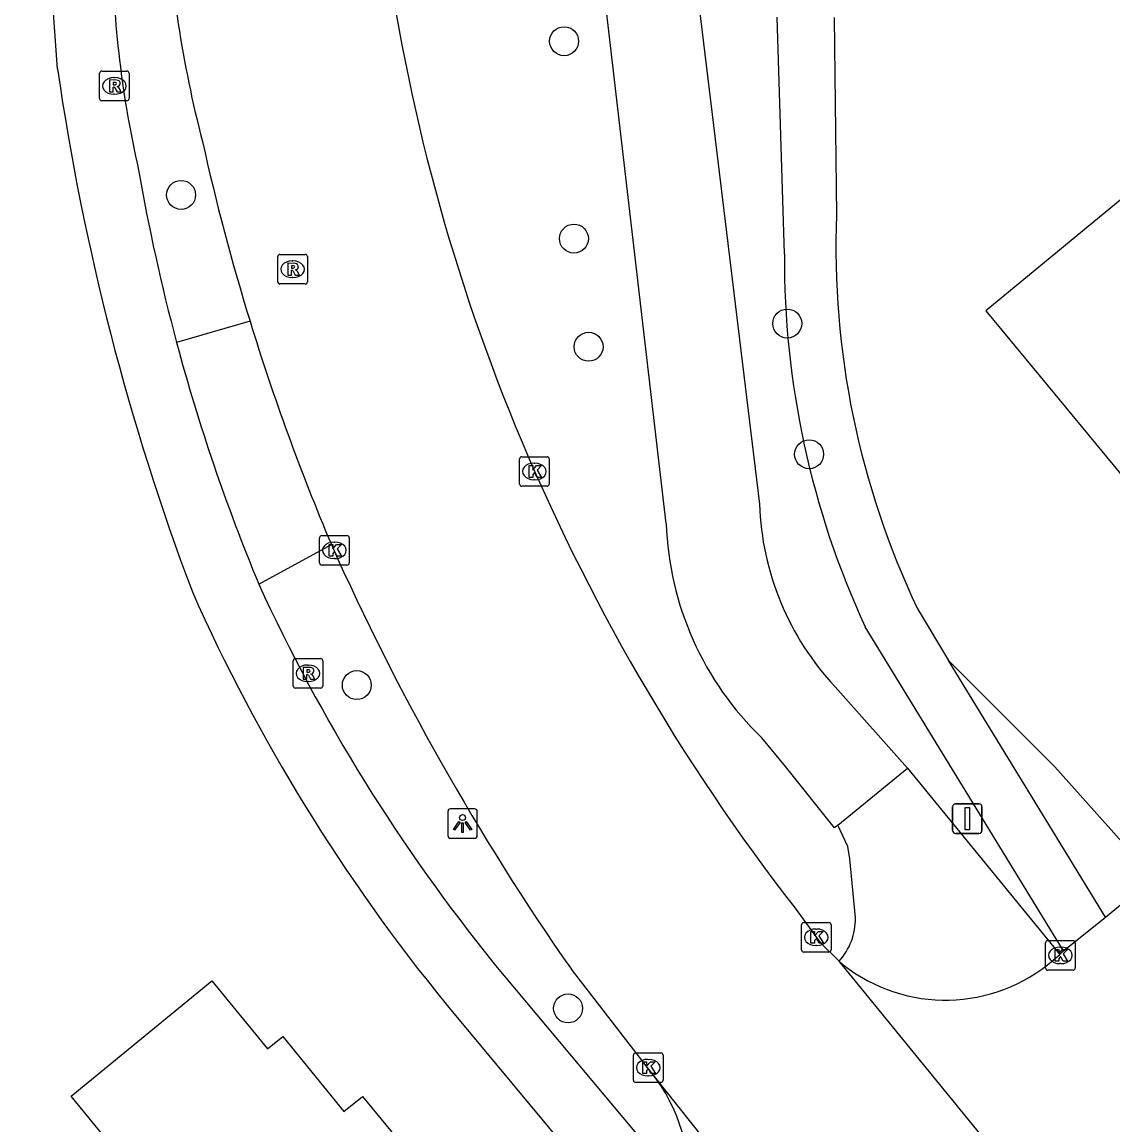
# Model space of a CAD drawing. Extents: x 157321 to 158827, y 386650 to 388532.
# Drawn here: x 157916.06 to 157952.92, y 387350.13 to 387387.41 of the extents above; entities that cross this region are included whole.
import ezdxf

# ---------------------------------------------------------------- set-up
doc = ezdxf.new("R2010")
doc.units = 0
for name, color, linetype in [('IMGEO_Boom', 7, 'Continuous'), ('IMGEO_Fietspad_gesloten', 7, 'Continuous'), ('IMGEO_Fietspad_open', 7, 'Continuous'), ('IMGEO_Groenvoorziening', 7, 'Continuous'), ('IMGEO_Kolk', 7, 'Continuous'), ('IMGEO_Lichtpunt', 7, 'Continuous'), ('IMGEO_Muur', 7, 'Continuous'), ('IMGEO_Pand', 7, 'Continuous'), ('IMGEO_Rijbaan_lokaal_gesloten', 7, 'Continuous'), ('IMGEO_Rioolput', 7, 'Continuous'), ('IMGEO_Verkeersbordpaal', 7, 'Continuous'), ('IMGEO_Voetpad_open', 7, 'Continuous')]:
    doc.layers.add(name, color=color, linetype=linetype)

msp = doc.modelspace()

# ---------------------------------------------------------------- linework, layer by layer
at = {"layer": 'IMGEO_Boom'}
for centre in [(157934.373, 387386.758), (157921.428, 387381.562), (157934.706, 387380.085), (157941.914, 387377.216), (157935.203, 387376.432), (157942.653, 387372.799), (157927.368, 387364.998), (157934.507, 387354.074)]:
    msp.add_circle(centre, 0.489, dxfattribs=at)
at = {"layer": 'IMGEO_Fietspad_gesloten'}
for points in [[(157937.827, 387370.459), (157935.099, 387393.881), (157934.067, 387405.116), (157933.899, 387410.555), (157933.889, 387418.954)], [(157937.064, 387413.949), (157937.018, 387408.497), (157938.111, 387394.674), (157940.975, 387371.11)], [(157943.528, 387364.941), (157945.975, 387362.194)], [(157943.618, 387360.261), (157943.513, 387360.18), (157941.855, 387362.251), (157941.058, 387363.212)], [(157943.618, 387360.261), (157945.975, 387362.194)]]:
    msp.add_lwpolyline(points, dxfattribs=at)
for centre, radius, start, end in [((157950.507, 387371.442), 9.538, 181.9943, 222.9695), ((157948.356, 387370.81), 10.535, 181.9067, 226.1518)]:
    msp.add_arc(centre, radius, start, end, dxfattribs=at)
at = {"layer": 'IMGEO_Fietspad_open'}
for points in [[(157945.975, 387362.194), (157951.122, 387355.897)], [(157944.217, 387357.129), (157944.034, 387359.123), (157943.967, 387359.545), (157943.618, 387360.261)]]:
    msp.add_lwpolyline(points, dxfattribs=at)
msp.add_arc((157942.103, 387357.09), 2.114, 317.5807, 1.0589, dxfattribs=at)
at = {"layer": 'IMGEO_Groenvoorziening'}
msp.add_lwpolyline([(157947.364, 387365.834), (157950.961, 387362.236), (157953.23, 387359.69)], dxfattribs=at)
at = {"layer": 'IMGEO_Kolk'}
for p, q in [((157932.869, 387371.791), (157932.869, 387372.643)), ((157932.944, 387372.717), (157933.796, 387372.717)), ((157933.87, 387372.643), (157933.87, 387371.791)), ((157933.357, 387372.497), (157933.382, 387372.497)), ((157933.38, 387371.937), (157933.355, 387371.937)), ((157933.796, 387371.717), (157932.944, 387371.717)), ((157926.109, 387369.126), (157926.109, 387369.978)), ((157926.184, 387370.052), (157927.036, 387370.052)), ((157927.11, 387369.978), (157927.11, 387369.126)), ((157926.597, 387369.832), (157926.622, 387369.832)), ((157926.62, 387369.272), (157926.595, 387369.272)), ((157927.036, 387369.052), (157926.184, 387369.052)), ((157942.395, 387356.049), (157942.395, 387356.901)), ((157942.47, 387356.975), (157943.322, 387356.975)), ((157943.396, 387356.901), (157943.396, 387356.049)), ((157942.883, 387356.755), (157942.908, 387356.755)), ((157942.906, 387356.195), (157942.881, 387356.195)), ((157950.645, 387355.438), (157950.645, 387356.29)), ((157950.72, 387356.364), (157951.572, 387356.364)), ((157951.646, 387356.29), (157951.646, 387355.438)), ((157943.322, 387355.975), (157942.47, 387355.975)), ((157951.133, 387356.144), (157951.158, 387356.144)), ((157951.156, 387355.584), (157951.131, 387355.584)), ((157951.572, 387355.364), (157950.72, 387355.364)), ((157936.716, 387351.644), (157936.716, 387352.496)), ((157936.791, 387352.57), (157937.643, 387352.57)), ((157937.717, 387352.496), (157937.717, 387351.644)), ((157937.204, 387352.35), (157937.229, 387352.35)), ((157937.227, 387351.79), (157937.202, 387351.79)), ((157937.643, 387351.57), (157936.791, 387351.57))]:
    msp.add_line(p, q, dxfattribs=at)
for points in [[(157932.869, 387371.791), (157932.869, 387372.643)], [(157932.944, 387372.717), (157933.796, 387372.717)], [(157933.87, 387372.643), (157933.87, 387371.791)], [(157933.19, 387372.417), (157933.313, 387372.417), (157933.313, 387372.266), (157933.443, 387372.417), (157933.607, 387372.417), (157933.461, 387372.266), (157933.614, 387372.017), (157933.462, 387372.017), (157933.377, 387372.181), (157933.313, 387372.114), (157933.313, 387372.017), (157933.19, 387372.017), (157933.19, 387372.417)], [(157933.796, 387371.717), (157932.944, 387371.717)], [(157926.109, 387369.126), (157926.109, 387369.978)], [(157926.184, 387370.052), (157927.036, 387370.052)], [(157927.11, 387369.978), (157927.11, 387369.126)], [(157926.43, 387369.752), (157926.553, 387369.752), (157926.553, 387369.601), (157926.683, 387369.752), (157926.847, 387369.752), (157926.701, 387369.601), (157926.854, 387369.352), (157926.702, 387369.352), (157926.617, 387369.516), (157926.553, 387369.449), (157926.553, 387369.352), (157926.43, 387369.352), (157926.43, 387369.752)], [(157927.036, 387369.052), (157926.184, 387369.052)], [(157942.395, 387356.049), (157942.395, 387356.901)], [(157942.47, 387356.975), (157943.322, 387356.975)], [(157943.396, 387356.901), (157943.396, 387356.049)], [(157942.716, 387356.675), (157942.839, 387356.675), (157942.839, 387356.524), (157942.969, 387356.675), (157943.133, 387356.675), (157942.987, 387356.524), (157943.14, 387356.275), (157942.988, 387356.275), (157942.903, 387356.439), (157942.839, 387356.372), (157942.839, 387356.275), (157942.716, 387356.275), (157942.716, 387356.675)], [(157950.645, 387355.438), (157950.645, 387356.29)], [(157950.72, 387356.364), (157951.572, 387356.364)], [(157951.646, 387356.29), (157951.646, 387355.438)], [(157943.322, 387355.975), (157942.47, 387355.975)], [(157950.966, 387356.064), (157951.089, 387356.064), (157951.089, 387355.913), (157951.219, 387356.064), (157951.383, 387356.064), (157951.237, 387355.913), (157951.39, 387355.664), (157951.238, 387355.664), (157951.153, 387355.828), (157951.089, 387355.761), (157951.089, 387355.664), (157950.966, 387355.664), (157950.966, 387356.064)], [(157951.572, 387355.364), (157950.72, 387355.364)], [(157936.716, 387351.644), (157936.716, 387352.496)], [(157936.791, 387352.57), (157937.643, 387352.57)], [(157937.717, 387352.496), (157937.717, 387351.644)], [(157937.037, 387352.27), (157937.16, 387352.27), (157937.16, 387352.119), (157937.29, 387352.27), (157937.454, 387352.27), (157937.308, 387352.119), (157937.461, 387351.87), (157937.309, 387351.87), (157937.224, 387352.034), (157937.16, 387351.967), (157937.16, 387351.87), (157937.037, 387351.87), (157937.037, 387352.27)], [(157937.643, 387351.57), (157936.791, 387351.57)]]:
    msp.add_lwpolyline(points, dxfattribs=at)
for centre, start, end in [((157932.946, 387372.641), 91.552, 178.448), ((157932.946, 387372.641), 91.552, 178.448), ((157933.794, 387372.641), 1.552, 88.448), ((157933.794, 387372.641), 1.552, 88.448), ((157932.946, 387371.793), 181.552, 268.448), ((157932.946, 387371.793), 181.552, 268.448), ((157933.794, 387371.793), 271.552, 358.448), ((157933.794, 387371.793), 271.552, 358.448), ((157926.186, 387369.976), 91.552, 178.448), ((157926.186, 387369.976), 91.552, 178.448), ((157927.034, 387369.976), 1.552, 88.448), ((157927.034, 387369.976), 1.552, 88.448), ((157926.186, 387369.128), 181.552, 268.448), ((157926.186, 387369.128), 181.552, 268.448), ((157927.034, 387369.128), 271.552, 358.448), ((157927.034, 387369.128), 271.552, 358.448), ((157942.472, 387356.899), 91.552, 178.448), ((157942.472, 387356.899), 91.552, 178.448), ((157943.32, 387356.899), 1.552, 88.448), ((157943.32, 387356.899), 1.552, 88.448), ((157950.722, 387356.288), 91.552, 178.448), ((157950.722, 387356.288), 91.552, 178.448), ((157951.57, 387356.288), 1.552, 88.448), ((157951.57, 387356.288), 1.552, 88.448), ((157942.472, 387356.051), 181.552, 268.448), ((157942.472, 387356.051), 181.552, 268.448), ((157943.32, 387356.051), 271.552, 358.448), ((157943.32, 387356.051), 271.552, 358.448), ((157950.722, 387355.44), 181.552, 268.448), ((157950.722, 387355.44), 181.552, 268.448), ((157951.57, 387355.44), 271.552, 358.448), ((157951.57, 387355.44), 271.552, 358.448), ((157936.793, 387352.494), 91.552, 178.448), ((157936.793, 387352.494), 91.552, 178.448), ((157937.641, 387352.494), 1.552, 88.448), ((157937.641, 387352.494), 1.552, 88.448), ((157936.793, 387351.646), 181.552, 268.448), ((157936.793, 387351.646), 181.552, 268.448), ((157937.641, 387351.646), 271.552, 358.448), ((157937.641, 387351.646), 271.552, 358.448)]:
    msp.add_arc(centre, 0.0765, start, end, dxfattribs=at)
for centre, major_axis, ratio, start_param, end_param in [((157933.356, 387372.217), (-0.387, 0.002), 0.722429, 4.712389, 7.853982), ((157933.381, 387372.217), (-0.39, 0.002), 0.717154, 1.570796, 4.712389), ((157926.596, 387369.552), (-0.387, 0.002), 0.722429, 4.712389, 7.853982), ((157926.621, 387369.552), (-0.39, 0.002), 0.717154, 1.570796, 4.712389), ((157942.882, 387356.475), (-0.387, 0.002), 0.722429, 4.712389, 7.853982), ((157942.907, 387356.475), (-0.39, 0.002), 0.717154, 1.570796, 4.712389), ((157951.132, 387355.864), (-0.387, 0.002), 0.722429, 4.712389, 7.853982), ((157951.157, 387355.864), (-0.39, 0.002), 0.717154, 1.570796, 4.712389), ((157937.203, 387352.07), (-0.387, 0.002), 0.722429, 4.712389, 7.853982), ((157937.228, 387352.07), (-0.39, 0.002), 0.717154, 1.570796, 4.712389)]:
    msp.add_ellipse(centre, major_axis=major_axis, ratio=ratio, start_param=start_param, end_param=end_param, dxfattribs=at)
at = {"layer": 'IMGEO_Lichtpunt'}
for p, q in [((157930.443, 387360.722), (157930.443, 387359.915)), ((157930.443, 387360.722), (157930.443, 387359.915)), ((157931.345, 387360.817), (157930.537, 387360.817)), ((157931.345, 387360.817), (157930.537, 387360.817)), ((157931.439, 387359.915), (157931.439, 387360.722)), ((157931.439, 387359.915), (157931.439, 387360.722)), ((157930.537, 387359.821), (157931.345, 387359.821)), ((157930.537, 387359.821), (157931.345, 387359.821))]:
    msp.add_line(p, q, dxfattribs=at)
for points in [[(157930.817, 387360.386), (157930.856, 387360.358), (157930.668, 387360.096), (157930.63, 387360.123), (157930.817, 387360.386)], [(157930.919, 387360.338), (157930.966, 387360.338), (157930.966, 387360.016), (157930.919, 387360.016), (157930.919, 387360.338)], [(157931.029, 387360.358), (157931.067, 387360.385), (157931.254, 387360.123), (157931.215, 387360.095), (157931.029, 387360.358)]]:
    msp.add_lwpolyline(points, dxfattribs=at)
msp.add_circle((157930.942, 387360.52), 0.0994, dxfattribs=at)
for centre, start, end in [((157930.537, 387360.722), 90, 180), ((157930.537, 387360.722), 90, 180), ((157931.345, 387360.722), 0, 90), ((157931.345, 387360.722), 0, 90), ((157930.537, 387359.915), 180, 270), ((157930.537, 387359.915), 180, 270), ((157931.345, 387359.915), 270, 0), ((157931.345, 387359.915), 270, 360)]:
    msp.add_arc(centre, 0.0946, start, end, dxfattribs=at)
at = {"layer": 'IMGEO_Muur'}
for points in [[(157943.515, 387386.565), (157943.578, 387380.891)], [(157946.309, 387367.594), (157947.364, 387365.834)]]:
    msp.add_lwpolyline(points, dxfattribs=at)
msp.add_arc((157972.011, 387379.802), 28.454, 177.8063, 205.4062, dxfattribs=at)
at = {"layer": 'IMGEO_Pand'}
for points in [[(157963.687, 387377.541), (157957.561, 387385.006), (157952.467, 387380.815), (157948.62, 387377.65), (157950.729, 387375.097), (157954.512, 387370.517), (157953.364, 387369.569), (157956.026, 387366.346), (157957.173, 387367.294), (157957.447, 387366.962), (157963.183, 387371.657), (157963.297, 387372.822), (157961.137, 387375.437), (157963.687, 387377.541)], [(157927.558, 387351.098), (157929.669, 387348.542), (157929.034, 387348.02), (157931.134, 387345.465), (157927.193, 387342.222), (157926.461, 387343.089), (157924.794, 387341.676), (157924.635, 387341.542), (157921.167, 387338.704), (157917.993, 387342.568), (157916.209, 387344.74), (157919.691, 387347.595), (157919.058, 387348.367), (157919.597, 387348.81), (157917.714, 387351.107), (157922.469, 387355.006), (157924.353, 387352.71), (157924.863, 387353.128), (157926.926, 387350.585), (157927.558, 387351.098)]]:
    msp.add_lwpolyline(points, dxfattribs=at)
at = {"layer": 'IMGEO_Rijbaan_lokaal_gesloten'}
for points in [[(157952.668, 387357.16), (157954.243, 387358.452)], [(157942.178, 387357.457), (157943.025, 387356.303), (157943.664, 387355.664)], [(157951.25, 387356.014), (157952.668, 387357.16)], [(157950.905, 387355.705), (157951.122, 387355.897)], [(157951.122, 387355.897), (157951.25, 387356.014)], [(157953.321, 387343.835), (157943.664, 387355.664)], [(157943.664, 387355.664), (157943.808, 387355.546)], [(157937.337, 387351.884), (157934.618, 387355.394)], [(157946.867, 387339.91), (157937.337, 387351.884)]]:
    msp.add_lwpolyline(points, dxfattribs=at)
for centre, radius, start, end in [((157961.596, 387393.564), 40.741, 183.0574, 194.496), ((157994.397, 387399.132), 66.688, 186.94056, 202.36341), ((157997.946, 387400.177), 77.635, 192.50551, 197.14226), ((157999.083, 387400.474), 78.81, 197.10538, 202.94617), ((157997.591, 387400.486), 70.157, 202.39413, 217.83028), ((158005.336, 387404.81), 86.273, 203.97861, 214.94475), ((157947.26, 387359.941), 5.589, 231.8561, 310.7107), ((157932.73, 387348.251), 5.868, 355.1242, 38.259)]:
    msp.add_arc(centre, radius, start, end, dxfattribs=at)
at = {"layer": 'IMGEO_Rioolput'}
for p, q in [((157918.674, 387384.821), (157918.674, 387385.673)), ((157918.749, 387385.747), (157919.601, 387385.747)), ((157919.675, 387385.673), (157919.675, 387384.821)), ((157919.162, 387385.527), (157919.187, 387385.527)), ((157919.185, 387384.967), (157919.16, 387384.967)), ((157919.601, 387384.747), (157918.749, 387384.747)), ((157924.696, 387378.627), (157924.696, 387379.479)), ((157924.771, 387379.553), (157925.623, 387379.553)), ((157925.184, 387379.333), (157925.209, 387379.333)), ((157925.697, 387379.479), (157925.697, 387378.627)), ((157925.623, 387378.553), (157924.771, 387378.553)), ((157925.207, 387378.773), (157925.182, 387378.773)), ((157925.292, 387365.896), (157926.144, 387365.896)), ((157925.217, 387364.97), (157925.217, 387365.822)), ((157925.705, 387365.676), (157925.73, 387365.676)), ((157926.218, 387365.822), (157926.218, 387364.97)), ((157925.728, 387365.116), (157925.703, 387365.116)), ((157926.144, 387364.896), (157925.292, 387364.896))]:
    msp.add_line(p, q, dxfattribs=at)
for points in [[(157918.674, 387384.821), (157918.674, 387385.673)], [(157918.749, 387385.747), (157919.601, 387385.747)], [(157919.675, 387385.673), (157919.675, 387384.821)], [(157919.263, 387385.445), (157919.011, 387385.447), (157919.011, 387385.047)], [(157919.189, 387385.366), (157919.135, 387385.366), (157919.135, 387385.285)], [(157919.135, 387385.285), (157919.187, 387385.285)], [(157919.011, 387385.047), (157919.135, 387385.047), (157919.135, 387385.209), (157919.146, 387385.209)], [(157919.193, 387385.18), (157919.264, 387385.047), (157919.404, 387385.047), (157919.339, 387385.173)], [(157919.601, 387384.747), (157918.749, 387384.747)], [(157924.696, 387378.627), (157924.696, 387379.479)], [(157924.771, 387379.553), (157925.623, 387379.553)], [(157925.697, 387379.479), (157925.697, 387378.627)], [(157925.285, 387379.251), (157925.033, 387379.253), (157925.033, 387378.853)], [(157925.033, 387378.853), (157925.157, 387378.853), (157925.157, 387379.015), (157925.168, 387379.015)], [(157925.211, 387379.172), (157925.157, 387379.172), (157925.157, 387379.091)], [(157925.157, 387379.091), (157925.209, 387379.091)], [(157925.215, 387378.986), (157925.286, 387378.853), (157925.426, 387378.853), (157925.361, 387378.979)], [(157925.623, 387378.553), (157924.771, 387378.553)], [(157925.292, 387365.896), (157926.144, 387365.896)], [(157925.217, 387364.97), (157925.217, 387365.822)], [(157925.806, 387365.594), (157925.554, 387365.596), (157925.554, 387365.196)], [(157925.732, 387365.515), (157925.678, 387365.515), (157925.678, 387365.434)], [(157926.218, 387365.822), (157926.218, 387364.97)], [(157925.554, 387365.196), (157925.678, 387365.196), (157925.678, 387365.358), (157925.689, 387365.358)], [(157925.678, 387365.434), (157925.73, 387365.434)], [(157925.736, 387365.329), (157925.807, 387365.196), (157925.947, 387365.196), (157925.882, 387365.322)], [(157926.144, 387364.896), (157925.292, 387364.896)]]:
    msp.add_lwpolyline(points, dxfattribs=at)
for centre, radius, start, end in [((157918.751, 387385.671), 0.0765, 91.552, 178.448), ((157918.751, 387385.671), 0.0765, 91.552, 178.448), ((157919.599, 387385.671), 0.0765, 1.552, 88.448), ((157919.599, 387385.671), 0.0765, 1.552, 88.448), ((157919.171, 387385.474), 0.19, 274.7715, 282.9687), ((157919.195, 387385.27), 0.0964, 77.0061, 93.1865), ((157919.209, 387385.327), 0.0378, 276.6634, 79.6772), ((157919.262, 387385.335), 0.109, 350.3612, 89.416), ((157919.26, 387385.335), 0.112, 277.5842, 350.9817), ((157919.145, 387385.156), 0.0533, 26.0293, 88.6989), ((157919.244, 387385.12), 0.108, 29.5134, 73.7905), ((157918.751, 387384.823), 0.0765, 181.552, 268.448), ((157918.751, 387384.823), 0.0765, 181.552, 268.448), ((157919.599, 387384.823), 0.0765, 271.552, 358.448), ((157919.599, 387384.823), 0.0765, 271.552, 358.448), ((157924.773, 387379.477), 0.0765, 91.552, 178.448), ((157924.773, 387379.477), 0.0765, 91.552, 178.448), ((157925.621, 387379.477), 0.0765, 1.552, 88.448), ((157925.621, 387379.477), 0.0765, 1.552, 88.448), ((157925.167, 387378.962), 0.0533, 26.0293, 88.6989), ((157925.193, 387379.28), 0.19, 274.7715, 282.9687), ((157925.217, 387379.076), 0.0964, 77.0061, 93.1865), ((157925.231, 387379.133), 0.0378, 276.6634, 79.6772), ((157925.284, 387379.141), 0.109, 350.3612, 89.416), ((157925.282, 387379.141), 0.112, 277.5842, 350.9817), ((157925.266, 387378.926), 0.108, 29.5134, 73.7905), ((157924.773, 387378.629), 0.0765, 181.552, 268.448), ((157924.773, 387378.629), 0.0765, 181.552, 268.448), ((157925.621, 387378.629), 0.0765, 271.552, 358.448), ((157925.621, 387378.629), 0.0765, 271.552, 358.448), ((157925.294, 387365.82), 0.0765, 91.552, 178.448), ((157925.294, 387365.82), 0.0765, 91.552, 178.448), ((157926.142, 387365.82), 0.0765, 1.552, 88.448), ((157926.142, 387365.82), 0.0765, 1.552, 88.448), ((157925.738, 387365.419), 0.0964, 77.0061, 93.1865), ((157925.752, 387365.476), 0.0378, 276.6634, 79.6772), ((157925.805, 387365.484), 0.109, 350.3612, 89.416), ((157925.688, 387365.305), 0.0533, 26.0293, 88.6989), ((157925.714, 387365.623), 0.19, 274.7715, 282.9687), ((157925.803, 387365.484), 0.112, 277.5842, 350.9817), ((157925.787, 387365.269), 0.108, 29.5134, 73.7905), ((157925.294, 387364.972), 0.0765, 181.552, 268.448), ((157925.294, 387364.972), 0.0765, 181.552, 268.448), ((157926.142, 387364.972), 0.0765, 271.552, 358.448), ((157926.142, 387364.972), 0.0765, 271.552, 358.448)]:
    msp.add_arc(centre, radius, start, end, dxfattribs=at)
for centre, major_axis, ratio, start_param, end_param in [((157919.161, 387385.247), (-0.387, 0.002), 0.722429, 4.712389, 7.853982), ((157919.186, 387385.247), (-0.39, 0.002), 0.717154, 1.570796, 4.712389), ((157925.183, 387379.053), (-0.387, 0.002), 0.722429, 4.712389, 7.853982), ((157925.208, 387379.053), (-0.39, 0.002), 0.717154, 1.570796, 4.712389), ((157925.704, 387365.396), (-0.387, 0.002), 0.722429, 4.712389, 7.853982), ((157925.729, 387365.396), (-0.39, 0.002), 0.717154, 1.570796, 4.712389)]:
    msp.add_ellipse(centre, major_axis=major_axis, ratio=ratio, start_param=start_param, end_param=end_param, dxfattribs=at)
at = {"layer": 'IMGEO_Verkeersbordpaal'}
for p, q in [((157947.504, 387360.086), (157947.504, 387360.886)), ((157947.504, 387360.886), (157947.504, 387360.086)), ((157947.604, 387360.986), (157948.394, 387360.986)), ((157948.394, 387360.986), (157947.604, 387360.986)), ((157948.494, 387360.886), (157948.494, 387360.086)), ((157948.494, 387360.086), (157948.494, 387360.886)), ((157948.394, 387359.986), (157947.604, 387359.986)), ((157947.604, 387359.986), (157948.394, 387359.986))]:
    msp.add_line(p, q, dxfattribs=at)
msp.add_lwpolyline([(157947.924, 387360.861), (157948.074, 387360.861), (157948.074, 387360.111), (157947.924, 387360.111), (157947.924, 387360.861)], dxfattribs=at)
for centre, start, end in [((157947.604, 387360.886), 90, 180), ((157947.604, 387360.886), 90, 180), ((157948.394, 387360.886), 0, 90), ((157948.394, 387360.886), 360, 90), ((157947.604, 387360.086), 180, 270), ((157947.604, 387360.086), 180, 270), ((157948.394, 387360.086), 270, 0), ((157948.394, 387360.086), 270, 0)]:
    msp.add_arc(centre, 0.1, start, end, dxfattribs=at)
at = {"layer": 'IMGEO_Voetpad_open'}
for points in [[(157917.256, 387385.819), (157916.95, 387390.07), (157914.938, 387422.183), (157914.807, 387424.608)], [(157941.819, 387379.568), (157941.578, 387387.574)], [(157943.504, 387387.563), (157943.515, 387386.565), (157943.578, 387380.891)], [(157923.759, 387377.294), (157921.279, 387376.572)], [(157924.053, 387368.413), (157926.509, 387369.749)], [(157946.309, 387367.594), (157947.364, 387365.834)], [(157951.25, 387356.014), (157944.547, 387366.967)], [(157952.668, 387357.16), (157947.364, 387365.834)], [(157938.576, 387347.752), (157932.013, 387355.584)], [(157935.015, 387348.661), (157930.383, 387354.221)]]:
    msp.add_lwpolyline(points, dxfattribs=at)
for centre, radius, start, end in [((157954.409, 387390.321), 35.311, 180.7169, 192.9475), ((158000.202, 387397.774), 83.803, 188.20146, 200.70403), ((157984.216, 387393.476), 65.167, 189.77785, 195.03436), ((157972.011, 387379.802), 28.454, 177.8063, 205.4062), ((157971.394, 387379.375), 29.575, 179.6258, 204.8052), ((157984.706, 387393.585), 65.669, 195.01551, 202.53981), ((157978.109, 387393.201), 61.622, 203.9913, 219.24023), ((157978.912, 387393.567), 60.351, 204.63278, 219.00388)]:
    msp.add_arc(centre, radius, start, end, dxfattribs=at)

doc.saveas('drawing.dxf')
